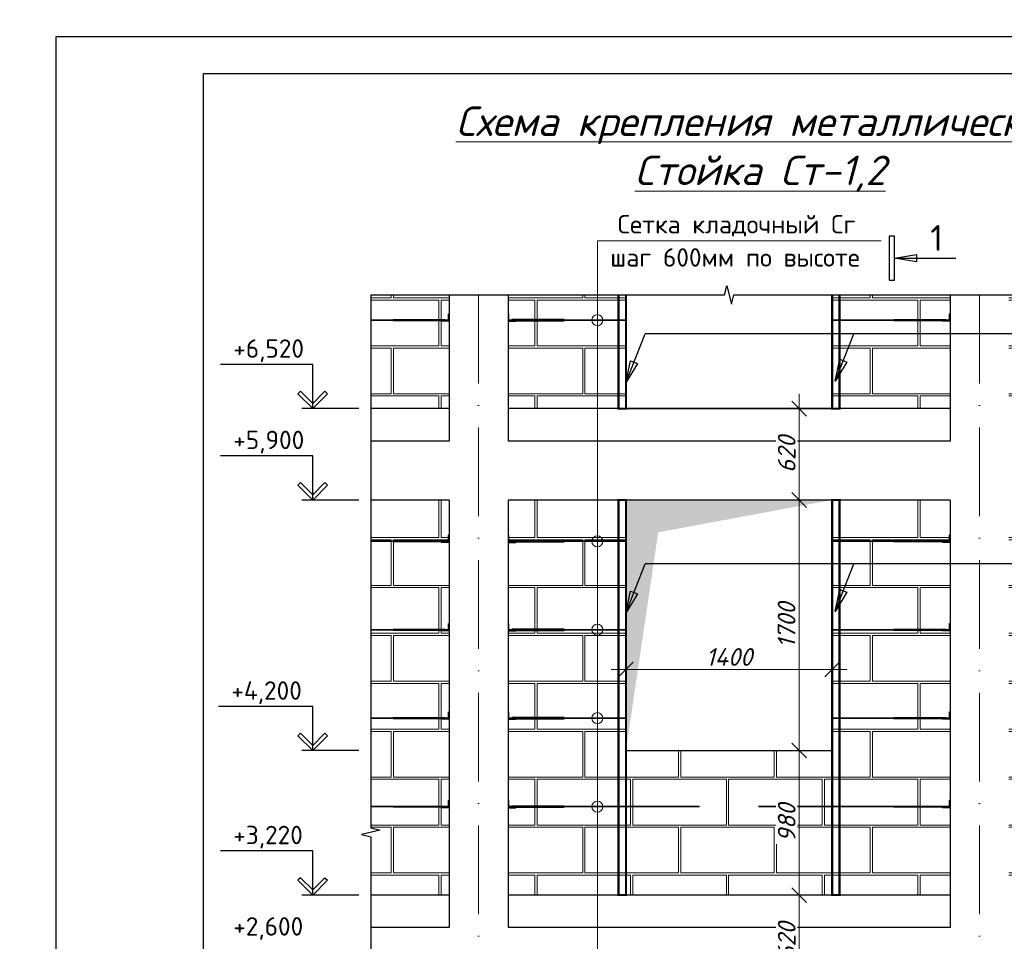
# Model space of a CAD drawing. Header units: millimetres. Extents: x 363306 to 7757304, y 1022887 to 1207196.
# Tile 330 of 656: x 1415210 to 1428576, y 1076402 to 1088906. Entities that reach past the tile are written whole.
import ezdxf

# ---------------------------------------------------------------- set-up
doc = ezdxf.new("R2010")
doc.units = ezdxf.units.MM
doc.linetypes.add('ACAD_ISO10W100', pattern=[18, 12, -3, 0, -3])
doc.layers.add('.', color=7, linetype='Continuous', lineweight=15)
doc.layers.add('Я-1', color=7, linetype='Continuous', lineweight=20)
for name, color, linetype in [('0 @ 100', 7, 'Continuous'), ('kcd_tx', 7, 'Continuous'), ('O3SAD', 1, 'Continuous')]:
    doc.layers.add(name, color=color, linetype=linetype)
doc.styles.add('Arial', font='arial.ttf')
doc.styles.add('iso', font='isocpeur.TTF')
doc.styles.add('ISOCPEUR', font='isocpeur.TTF')
doc.styles.get("Standard").update_dxf_attribs({"font": 'isocpeui.ttf'})
doc.styles.add('ГОСТ 2.304', font='isocpeui.ttf')
doc.dimstyles.new('Санжар', dxfattribs={"dimtxt": 240, "dimasz": 200, "dimexe": 200, "dimexo": 200, "dimgap": 50, "dimtad": 1, "dimdec": 0, "dimtxsty": 'Standard', "dimblk": 'OBLIQUE', "dimcen": 2.5, "dimdle": 200, "dimclrd": 152, "dimclre": 152, "dimclrt": 152, "dimadec": 0, "dimazin": 0, "dimtfac": 1, "dimtdec": 0, "dimtmove": 0, "dimatfit": 3, "dimldrblk": 'OBLIQUE', "dimfxl": 0, "dimlwd": 0, "dimlwe": 0, "dimarcsym": 0})

# ---------------------------------------------------------------- blocks, each defined once
blk = doc.blocks.new('_Oblique')
at = {"color": 0, "linetype": 'ByBlock', "lineweight": -2}
blk.add_line((-0.5, -0.5), (0.5, 0.5), dxfattribs=at)
blk = doc.blocks.new('*D1271')
at = {"layer": 'Defpoints', "color": 0, "lineweight": 25, "transparency": 16777216}
for p in [(1425792, 1077029), (1425792, 1077029), (1425792, 1075789)]:
    blk.add_point(p, dxfattribs=at)
at = {"layer": 'kcd_tx', "lineweight": 0, "transparency": 16777216}
for p, q in [((1425792, 1075589), (1425792, 1077229)), ((1425792, 1077029), (1425992, 1077029)), ((1425792, 1075789), (1425992, 1075789))]:
    blk.add_line(p, q, dxfattribs=at)
at = {"layer": 'kcd_tx', "lineweight": 0, "transparency": 16777216, "xscale": 200, "yscale": 200, "zscale": 200}
for p, rotation in [((1425792, 1077029), 90), ((1425792, 1075789), 270)]:
    blk.add_blockref('_Oblique', p, dxfattribs=dict(at, rotation=rotation))
at = {"layer": 'kcd_tx', "lineweight": 30, "transparency": 16777216, "insert": (1425622, 1076409), "char_height": 240, "attachment_point": 5, "rotation": 90, "bg_fill": 3, "box_fill_scale": 1.1, "bg_fill_color": 256, "bg_fill_true_color": 13158600, "bg_fill_transparency": 0}
blk.add_mtext('620', dxfattribs=at)
blk = doc.blocks.new('*D1272')
at = {"layer": 'Defpoints', "color": 0, "lineweight": 25, "transparency": 16777216}
for p in [(1425792, 1078989), (1425792, 1078989), (1425792, 1077029)]:
    blk.add_point(p, dxfattribs=at)
at = {"layer": 'kcd_tx', "lineweight": 0, "transparency": 16777216}
for p, q in [((1425792, 1076829), (1425792, 1079189)), ((1425792, 1078989), (1425992, 1078989)), ((1425792, 1077029), (1425992, 1077029))]:
    blk.add_line(p, q, dxfattribs=at)
at = {"layer": 'kcd_tx', "lineweight": 0, "transparency": 16777216, "xscale": 200, "yscale": 200, "zscale": 200}
for p, rotation in [((1425792, 1078989), 90), ((1425792, 1077029), 270)]:
    blk.add_blockref('_Oblique', p, dxfattribs=dict(at, rotation=rotation))
at = {"layer": 'kcd_tx', "lineweight": 30, "transparency": 16777216, "insert": (1425622, 1078009), "char_height": 240, "attachment_point": 5, "rotation": 90, "bg_fill": 3, "box_fill_scale": 1.1, "bg_fill_color": 256, "bg_fill_true_color": 13158600, "bg_fill_transparency": 0}
blk.add_mtext('980', dxfattribs=at)
blk = doc.blocks.new('*D1273')
at = {"layer": 'Defpoints', "color": 0, "lineweight": 25, "transparency": 16777216}
for p in [(1425792, 1082389), (1425792, 1082389), (1425792, 1078989)]:
    blk.add_point(p, dxfattribs=at)
at = {"layer": 'kcd_tx', "lineweight": 0, "transparency": 16777216}
for p, q in [((1425792, 1078789), (1425792, 1082589)), ((1425792, 1082389), (1425992, 1082389)), ((1425792, 1078989), (1425992, 1078989))]:
    blk.add_line(p, q, dxfattribs=at)
at = {"layer": 'kcd_tx', "lineweight": 0, "transparency": 16777216, "xscale": 200, "yscale": 200, "zscale": 200}
for p, rotation in [((1425792, 1082389), 90), ((1425792, 1078989), 270)]:
    blk.add_blockref('_Oblique', p, dxfattribs=dict(at, rotation=rotation))
at = {"layer": 'kcd_tx', "lineweight": 30, "transparency": 16777216, "insert": (1425620, 1080689), "char_height": 240, "attachment_point": 5, "rotation": 90, "bg_fill": 3, "box_fill_scale": 1.1, "bg_fill_color": 256, "bg_fill_true_color": 13158600, "bg_fill_transparency": 0}
blk.add_mtext('1700', dxfattribs=at)
blk = doc.blocks.new('*D1274')
at = {"layer": 'Defpoints', "color": 0, "lineweight": 25, "transparency": 16777216}
for p in [(1425792, 1083629), (1425792, 1083629), (1425792, 1082389)]:
    blk.add_point(p, dxfattribs=at)
at = {"layer": 'kcd_tx', "lineweight": 0, "transparency": 16777216}
for p, q in [((1425792, 1082189), (1425792, 1083829)), ((1425792, 1083629), (1425992, 1083629)), ((1425792, 1082389), (1425992, 1082389))]:
    blk.add_line(p, q, dxfattribs=at)
at = {"layer": 'kcd_tx', "lineweight": 0, "transparency": 16777216, "xscale": 200, "yscale": 200, "zscale": 200}
for p, rotation in [((1425792, 1083629), 90), ((1425792, 1082389), 270)]:
    blk.add_blockref('_Oblique', p, dxfattribs=dict(at, rotation=rotation))
at = {"layer": 'kcd_tx', "lineweight": 30, "transparency": 16777216, "insert": (1425622, 1083009), "char_height": 240, "attachment_point": 5, "rotation": 90, "bg_fill": 3, "box_fill_scale": 1.1, "bg_fill_color": 256, "bg_fill_true_color": 13158600, "bg_fill_transparency": 0}
blk.add_mtext('620', dxfattribs=at)
blk = doc.blocks.new('*D1170')
at = {"lineweight": 0, "ltscale": 10, "transparency": 16777216}
for p, q in [((1423440, 1080090), (1423440, 1080290)), ((1426240, 1080090), (1426240, 1080290)), ((1423240, 1080090), (1426440, 1080090))]:
    blk.add_line(p, q, dxfattribs=at)
at = {"layer": 'Defpoints', "color": 0, "lineweight": 25, "ltscale": 10, "transparency": 16777216}
for p in [(1423440, 1080088), (1426240, 1080090), (1426240, 1079990)]:
    blk.add_point(p, dxfattribs=at)
at = {"lineweight": 0, "ltscale": 10, "transparency": 16777216, "xscale": 200, "yscale": 200, "zscale": 200, "rotation": 180}
blk.add_blockref('_Oblique', (1423440, 1080090), dxfattribs=at)
at = {"lineweight": 0, "ltscale": 10, "transparency": 16777216, "xscale": 200, "yscale": 200, "zscale": 200}
blk.add_blockref('_Oblique', (1426240, 1080090), dxfattribs=at)
at = {"lineweight": 35, "ltscale": 10, "transparency": 16777216, "insert": (1424840, 1080260), "char_height": 240, "attachment_point": 5, "bg_fill": 3, "box_fill_scale": 1.1, "bg_fill_color": 256, "bg_fill_true_color": 13158600, "bg_fill_transparency": 0}
blk.add_mtext('1400', dxfattribs=at)
blk = doc.blocks.new('rtge')
at = {"lineweight": 9}
h = blk.add_hatch(color=256, dxfattribs=at)
edge = h.paths.add_edge_path()
edge.add_line((1079764, 1819361), (1079764, 1819369))
edge.add_arc((1079763, 1819360), 9.14, 84.345, 185.655)
edge.add_line((1079754, 1819359), (1079762, 1819359))
edge.add_line((1079762, 1819359), (1079764, 1819361))
at = {"color": 146, "lineweight": 30}
for p, q in [((1079716, 1819453), (1079714, 1819453)), ((1079714, 1819453), (1079714, 1819353)), ((1079720, 1819370), (1079720, 1819450)), ((1079714, 1819353), (1079814, 1819353)), ((1079810, 1819359), (1079731, 1819359)), ((1079814, 1819356), (1079814, 1819353))]:
    blk.add_line(p, q, dxfattribs=at)
at = {"lineweight": 9}
blk.add_lwpolyline([(1079764, 1819361), (1079764, 1819369, 0.473285), (1079754, 1819359), (1079762, 1819359), (1079764, 1819361)], format="xyb", dxfattribs=at)
at = {"color": 5, "lineweight": 30}
blk.add_lwpolyline([(1080472, 1819375), (1079764, 1819375), (1079764, 1819359), (1080472, 1819359)], close=True, dxfattribs=at)
at = {"color": 146, "lineweight": 30}
for centre, radius, start, end in [((1079716, 1819450), 3.6, 0, 90), ((1079731, 1819370), 11, 180, 270), ((1079810, 1819356), 3.6, 0, 90)]:
    blk.add_arc(centre, radius, start, end, dxfattribs=at)

msp = doc.modelspace()

# ---------------------------------------------------------------- hatches: boundary and pattern name
at = {"layer": '.', "lineweight": 0, "true_color": 0xcd6928, "transparency": 33554687}
h = msp.add_hatch(dxfattribs=at)
h.set_pattern_fill('AR-B816C', color=32, scale=3.2)
h.set_pattern_definition([(0, (-666988.7, -2441150.13), (650.24, 650.24), [1270, -30.48]), (0, (-667638.95, -2441119.65), (650.24, 650.24), [1270, -30.48]), (90, (-666988.7, -2441150.13), (-650.24, 650.24), [-680.72, 619.76]), (90, (-667019.2, -2441150.13), (-650.24, 650.24), [-680.72, 619.76])])
h.paths.add_polyline_path([(1427839.857, 1075789.436), (1426239.857, 1075789.436), (1426239.857, 1072389.436), (1423439.857, 1072389.436), (1423439.857, 1075789.436), (1421839.857, 1075789.436), (1421839.857, 1070589.436), (1427839.857, 1070589.436)])
h.paths.add_polyline_path([(1428639.857, 1070589.436), (1429702.453, 1070589.436), (1429702.453, 1075789.436), (1428639.857, 1075789.436)])
h.paths.add_polyline_path([(1428639.857, 1077029.436), (1429702.453, 1077029.436), (1429702.453, 1077818.303), (1429577.453, 1077849.553), (1429827.453, 1077912.053), (1429702.453, 1077943.303), (1429702.453, 1082389.436), (1428639.857, 1082389.436)])
h.paths.add_polyline_path([(1426239.857, 1078989.436), (1423439.857, 1078989.436), (1423439.857, 1082389.436), (1421839.857, 1082389.436), (1421839.857, 1077029.436), (1427839.857, 1077029.436), (1427839.857, 1082389.436), (1426239.857, 1082389.436)])
h.paths.add_polyline_path([(1421039.857, 1082389.436), (1419977.262, 1082389.436), (1419977.262, 1077943.303), (1420102.262, 1077912.053), (1419852.262, 1077849.553), (1419977.262, 1077818.303), (1419977.262, 1077029.436), (1421039.857, 1077029.436)])
h.paths.add_polyline_path([(1421039.857, 1075789.436), (1419977.262, 1075789.436), (1419977.262, 1070589.436), (1421039.857, 1070589.436)])
h.paths.add_polyline_path([(1421039.857, 1085172.169), (1419977.262, 1085172.169), (1419977.262, 1083629.436), (1421039.857, 1083629.436)])
h.paths.add_polyline_path([(1423439.857, 1085172.169), (1421839.857, 1085172.169), (1421839.857, 1083629.436), (1423439.857, 1083629.436)])
h.paths.add_polyline_path([(1426239.857, 1083629.436), (1427839.857, 1083629.436), (1427839.857, 1085172.169), (1426239.857, 1085172.169)])
h.paths.add_polyline_path([(1428639.857, 1083629.436), (1429702.453, 1083629.436), (1429702.453, 1085172.169), (1428639.857, 1085172.169)])

# ---------------------------------------------------------------- linework, layer by layer
at = {"linetype": 'Continuous', "lineweight": 25, "ltscale": 100}
for p, q in [((1427085.406, 1085970.016), (1427015.406, 1085970.016)), ((1427015.406, 1085970.016), (1427015.406, 1085370.016)), ((1427085.406, 1085370.016), (1427085.406, 1085970.016)), ((1427085.406, 1085670.016), (1427385.856, 1085720.294)), ((1427385.856, 1085619.738), (1427085.406, 1085670.016)), ((1427385.856, 1085720.294), (1427385.856, 1085619.738)), ((1427015.406, 1085370.016), (1427085.406, 1085370.016)), ((1419023.328, 1083864.791), (1418987.973, 1083829.436)), ((1419187.973, 1083700.147), (1419023.328, 1083864.791)), ((1419187.973, 1083700.147), (1419352.618, 1083864.791)), ((1419352.618, 1083864.791), (1419387.973, 1083829.436)), ((1418987.973, 1083829.436), (1419187.973, 1083629.436)), ((1419387.973, 1083829.436), (1419187.973, 1083629.436)), ((1419187.973, 1083629.436), (1419187.973, 1083700.147)), ((1419187.973, 1083629.436), (1419187.973, 1083700.147)), ((1419023.328, 1082624.791), (1418987.973, 1082589.436)), ((1418987.973, 1082589.436), (1419187.973, 1082389.436)), ((1419187.973, 1082460.147), (1419023.328, 1082624.791)), ((1419187.973, 1082460.147), (1419352.618, 1082624.791)), ((1419387.973, 1082589.436), (1419187.973, 1082389.436)), ((1419352.618, 1082624.791), (1419387.973, 1082589.436)), ((1419187.973, 1082389.436), (1419187.973, 1082460.147)), ((1419187.973, 1082389.436), (1419187.973, 1082460.147)), ((1419023.328, 1079224.791), (1418987.973, 1079189.436)), ((1418987.973, 1079189.436), (1419187.973, 1078989.436)), ((1419187.973, 1079060.147), (1419023.328, 1079224.791)), ((1419187.973, 1079060.147), (1419352.618, 1079224.791)), ((1419387.973, 1079189.436), (1419187.973, 1078989.436)), ((1419352.618, 1079224.791), (1419387.973, 1079189.436)), ((1419187.973, 1078989.436), (1419187.973, 1079060.147)), ((1419187.973, 1078989.436), (1419187.973, 1079060.147)), ((1419023.328, 1077264.791), (1418987.973, 1077229.436)), ((1418987.973, 1077229.436), (1419187.973, 1077029.436)), ((1419187.973, 1077100.147), (1419023.328, 1077264.791)), ((1419187.973, 1077100.147), (1419352.618, 1077264.791)), ((1419387.973, 1077229.436), (1419187.973, 1077029.436)), ((1419352.618, 1077264.791), (1419387.973, 1077229.436)), ((1419187.973, 1077029.436), (1419187.973, 1077100.147)), ((1419187.973, 1077029.436), (1419187.973, 1077100.147))]:
    msp.add_line(p, q, dxfattribs=at)
at = {"color": 18, "lineweight": 30, "true_color": 0x000000}
for p, q in [((1421039.857, 1085172.169), (1421039.857, 1083189.436)), ((1421839.857, 1085172.169), (1421839.857, 1083189.436)), ((1427839.857, 1085172.169), (1427839.857, 1083189.436)), ((1421039.857, 1083629.436), (1419977.262, 1083629.436)), ((1427839.857, 1083629.436), (1421839.857, 1083629.436)), ((1421039.857, 1083189.436), (1419977.262, 1083189.436)), ((1427839.857, 1083189.436), (1421839.857, 1083189.436)), ((1421039.857, 1082389.436), (1419977.262, 1082389.436)), ((1421039.857, 1082389.436), (1421039.857, 1076589.436)), ((1427839.857, 1082389.436), (1421839.857, 1082389.436)), ((1421839.857, 1082389.436), (1421839.857, 1076589.436)), ((1427839.857, 1082389.436), (1427839.857, 1076589.436)), ((1421039.857, 1077029.436), (1419977.262, 1077029.436)), ((1427839.857, 1077029.436), (1421839.857, 1077029.436)), ((1421039.857, 1076589.436), (1419977.262, 1076589.436)), ((1427839.857, 1076589.436), (1421839.857, 1076589.436))]:
    msp.add_line(p, q, dxfattribs=at)
at = {"color": 1, "linetype": 'ACAD_ISO10W100', "lineweight": 9, "ltscale": 100}
for p, q in [((1421439.857, 1085172.169), (1421439.857, 1069598.524)), ((1428239.857, 1085172.169), (1428239.857, 1069598.524))]:
    msp.add_line(p, q, dxfattribs=at)
at = {"color": 96, "lineweight": 35, "ltscale": 10}
for p, q in [((1419977.262, 1084829.436), (1421039.857, 1084829.436)), ((1423439.857, 1084829.436), (1421839.857, 1084829.436)), ((1426239.857, 1084829.436), (1427839.857, 1084829.436)), ((1419977.262, 1081829.436), (1421039.857, 1081829.436)), ((1423439.857, 1081829.436), (1421839.857, 1081829.436)), ((1426239.857, 1081829.436), (1427839.857, 1081829.436)), ((1419977.262, 1080629.436), (1421039.857, 1080629.436)), ((1423439.857, 1080629.436), (1421839.857, 1080629.436)), ((1426239.857, 1080629.436), (1427839.857, 1080629.436)), ((1419977.262, 1079429.436), (1421039.857, 1079429.436)), ((1423439.857, 1079429.436), (1421839.857, 1079429.436)), ((1426239.857, 1079429.436), (1427839.857, 1079429.436)), ((1419977.262, 1078229.436), (1421039.857, 1078229.436)), ((1424439.857, 1078229.436), (1421839.857, 1078229.436)), ((1425239.857, 1078229.436), (1427839.857, 1078229.436))]:
    msp.add_line(p, q, dxfattribs=at)
at = {"color": 219, "lineweight": 25, "ltscale": 100, "true_color": 0x642165}
for p, q in [((1423439.857, 1083977.854), (1423502.543, 1084275.963)), ((1423502.543, 1084275.963), (1423596.182, 1084239.313)), ((1426279.889, 1084000.189), (1426342.574, 1084298.298)), ((1426436.213, 1084261.648), (1426279.889, 1084000.189)), ((1426342.574, 1084298.298), (1426436.213, 1084261.648)), ((1423596.182, 1084239.313), (1423439.857, 1083977.854)), ((1423439.857, 1080855.244), (1423502.543, 1081153.353)), ((1423596.182, 1081116.703), (1423439.857, 1080855.244)), ((1423502.543, 1081153.353), (1423596.182, 1081116.703)), ((1426279.889, 1080877.579), (1426342.574, 1081175.688)), ((1426436.213, 1081139.038), (1426279.889, 1080877.579)), ((1426342.574, 1081175.688), (1426436.213, 1081139.038))]:
    msp.add_line(p, q, dxfattribs=at)
at = {"color": 1, "lineweight": 0, "ltscale": 100}
for points in [[(1423052.467, 1084829.436), (1423052.467, 1085905.607)], [(1423052.467, 1081829.436), (1423052.467, 1085905.607)], [(1423052.467, 1080629.436), (1423052.467, 1085905.607)], [(1423052.467, 1079429.436), (1423052.467, 1085905.607)], [(1423052.467, 1078229.436), (1423052.467, 1085905.607)], [(1423052.467, 1075389.436), (1423052.467, 1085905.607)], [(1423052.467, 1074189.436), (1423052.467, 1085905.607)], [(1423052.467, 1072989.436), (1423052.467, 1085905.607)], [(1423052.467, 1071789.436), (1423052.467, 1085905.607)], [(1423052.467, 1085905.607), (1426904.55, 1085905.607)], [(1423052.467, 1085905.607), (1423052.467, 1071789.436)]]:
    msp.add_lwpolyline(points, dxfattribs=at)
at = {"linetype": 'Continuous', "lineweight": 25, "ltscale": 100}
for points in [[(1427085.406, 1085670.016), (1427918.739, 1085670.016)], [(1419187.973, 1084229.436), (1417934.147, 1084229.436)], [(1419187.973, 1083629.436), (1419187.973, 1084229.436)], [(1419812.894, 1083629.436), (1419037.973, 1083629.436)], [(1419187.973, 1082989.436), (1417934.147, 1082989.436)], [(1419187.973, 1082389.436), (1419187.973, 1082989.436)], [(1419812.894, 1082389.436), (1419037.973, 1082389.436)], [(1419187.973, 1079589.436), (1417908.39, 1079589.436)], [(1419187.973, 1078989.436), (1419187.973, 1079589.436)], [(1419812.894, 1078989.436), (1419037.973, 1078989.436)], [(1419187.973, 1077629.436), (1417934.147, 1077629.436)], [(1419187.973, 1077029.436), (1419187.973, 1077629.436)], [(1419812.894, 1077029.436), (1419037.973, 1077029.436)]]:
    msp.add_lwpolyline(points, dxfattribs=at)
at = {"linetype": 'Continuous', "ltscale": 25}
for points in [[(1424777.357, 1085172.169), (1424808.607, 1085297.169)], [(1424808.607, 1085297.169), (1424871.107, 1085047.169)], [(1419977.262, 1085172.169), (1419977.262, 1077943.303)], [(1419977.262, 1085172.169), (1424777.357, 1085172.169)], [(1424871.107, 1085047.169), (1424902.357, 1085172.169)], [(1424902.357, 1085172.169), (1429702.453, 1085172.169)], [(1420102.262, 1077912.053), (1419852.262, 1077849.553)], [(1419852.262, 1077849.553), (1419977.262, 1077818.303)], [(1419977.262, 1077943.303), (1420102.262, 1077912.053)], [(1419977.262, 1077818.303), (1419977.262, 1070360.794)]]:
    msp.add_lwpolyline(points, dxfattribs=at)
at = {"color": 4, "lineweight": 0, "const_width": 30}
for points in [[(1423439.857, 1085172.169), (1423439.857, 1083629.436), (1423339.857, 1083629.436), (1423339.857, 1085172.169)], [(1426239.857, 1085172.169), (1426239.857, 1083629.436), (1426339.857, 1083629.436), (1426339.857, 1085172.169)]]:
    msp.add_lwpolyline(points, dxfattribs=at)
at = {"color": 18, "lineweight": 30, "true_color": 0x000000}
msp.add_lwpolyline([(1423439.857, 1085172.169), (1423439.857, 1083629.436), (1426239.857, 1083629.436), (1426239.857, 1085172.169)], dxfattribs=at)
at = {"color": 219, "lineweight": 25, "ltscale": 100, "true_color": 0x642165}
for points in [[(1423439.857, 1083977.854), (1423700.699, 1084644.301)], [(1430600.885, 1084644.301), (1423700.699, 1084644.301)], [(1426279.889, 1084000.189), (1426531.988, 1084644.301)], [(1423439.857, 1080855.244), (1423700.699, 1081521.691)], [(1426279.889, 1080877.579), (1426531.988, 1081521.691)]]:
    msp.add_lwpolyline(points, dxfattribs=at)
at = {"color": 4, "lineweight": 0, "const_width": 30}
for points in [[(1423339.857, 1082389.436), (1423439.857, 1082389.436), (1423439.857, 1077029.436), (1423339.857, 1077029.436)], [(1426339.857, 1082389.436), (1426239.857, 1082389.436), (1426239.857, 1077029.436), (1426339.857, 1077029.436)]]:
    msp.add_lwpolyline(points, close=True, dxfattribs=at)
at = {"color": 18, "lineweight": 30, "true_color": 0x000000}
msp.add_lwpolyline([(1423439.857, 1078989.436), (1426239.857, 1078989.436), (1426239.857, 1082389.436), (1423439.857, 1082389.436)], close=True, dxfattribs=at)
at = {"color": 1, "lineweight": 0, "ltscale": 100}
for centre in [(1423052.467, 1084829.436), (1423052.467, 1084829.436), (1423052.467, 1081829.436), (1423052.467, 1081829.436), (1423052.467, 1080629.436), (1423052.467, 1080629.436), (1423052.467, 1079429.436), (1423052.467, 1079429.436), (1423052.467, 1078229.436), (1423052.467, 1078229.436)]:
    msp.add_circle(centre, 75, dxfattribs=at)
at = {"color": 18, "lineweight": 30, "true_color": 0x000000}
msp.add_solid([(1423439.857, 1078989.436), (1423439.857, 1082389.436), (1423878.264, 1081951.03), (1426239.857, 1082389.436)], dxfattribs=at)

# ---------------------------------------------------------------- block references
at = {"color": 18, "lineweight": 30, "true_color": 0x000000, "xscale": -1}
for p in [(2500750.619, -734537.944), (2507550.619, -734537.944), (2500750.619, -737537.944), (2507550.619, -737537.944), (2500750.619, -738737.944), (2507550.619, -738737.944), (2500750.619, -739937.944), (2507550.619, -739937.944), (2500750.619, -741137.944), (2507550.619, -741137.944)]:
    msp.add_blockref('rtge', p, dxfattribs=at)
at = {"color": 18, "lineweight": 30, "true_color": 0x000000}
for p in [(342129.096, -734537.944), (342129.096, -737537.944), (342129.096, -738737.944), (342129.096, -739937.944), (342129.096, -741137.944)]:
    msp.add_blockref('rtge', p, dxfattribs=at)

# ---------------------------------------------------------------- texts
at = {"color": 116, "lineweight": 0, "true_color": 0x136734, "insert": (883892.483, 1087785.858), "char_height": 500, "width": 18765.00851, "attachment_point": 1, "style": 'Arial'}
msp.add_mtext('\\pi1602.2;{\\fISOCPEUR|b0|i1|c204|p34;\\L\\C256;\\c0;План ленточного фундамента для перегородки }', dxfattribs=at)
at = {"lineweight": 9, "char_height": 400, "attachment_point": 1, "style": 'iso'}
for s, insert, width in [('\\pi1764.372;Примерных вид для\\P\\pi488.236;стена монтажа (Газоблок)', (1134531.899, 1087474.922, 0), 9717.00309), ('\\pi1764.372;Примерных вид для\\P\\pi488.236;стена монтажа (Газоблок)', (1179462.79, 1087508.085, 0), 9717.00309), ('\\pi1764.372;Примерных вид для\\P\\pi488.236;стена монтажа (Газоблок)', (1224462.79, 1087508.085, 0), 9717.00309), ('\\pi1764.372;Примерных вид для\\P\\pi488.236;стена монтажа (Газоблок)', (1269531.899, 1087474.922, 0), 9717.00309), ('\\pi1171.712;Крепежный \\P\\pi762.472;элемент КЭ-1', (1382779.98, 1087540.128), 5098.88054), ('\\pi457.168;{\\LГоризонтальная} \\P\\pi1088.684;сетка ГС-1', (1375298.56, 1087421.862), 5098.88054), ('\\pi1764.372;{\\fISOCPEUR|b0|i1|c204|p34;Примерных вид для\\P\\pi488.236;стена монтажа (Газоблок)}', (954613.151, 1083015.009), 9717.00309), ('\\pi1764.372;{\\fISOCPEUR|b0|i1|c204|p34;Примерных вид для\\P\\pi488.236;стена монтажа (Газоблок)}', (999613.151, 1083015.009), 9717.00309), ('\\pi1764.372;{\\fISOCPEUR|b0|i1|c204|p34;Примерных вид для\\P\\pi488.236;стена монтажа (Газоблок)}', (1044613.151, 1083015.009), 9717.00309)]:
    msp.add_mtext(s, dxfattribs=dict(at, insert=insert, width=width))
at = {"lineweight": 0, "ltscale": 100, "char_height": 250, "attachment_point": 1}
for s, insert, width in [('\\fISOCPEUR|b0|i0|c0|p34;\\W1.0000000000;\\T1.0000000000;\\o\\lСетка кладочный Сг', (1423328.603, 1086255.607), 3325), ('\\fISOCPEUR|b0|i0|c0|p34;\\W1.0000000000;\\T1.0000000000;\\o\\lшаг 600мм по высоте', (1423227.467, 1085805.607), 3525)]:
    msp.add_mtext(s, dxfattribs=dict(at, insert=insert, width=width))
at = {"linetype": 'Continuous', "lineweight": 25, "ltscale": 100, "attachment_point": 1}
for s, insert, char_height, width in [('\\fISOCPEUR|b0|i0|c0|p34;\\W1.0000000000;\\T1.0000000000;\\o\\l1', (1427570.406, 1086120.016), 350, 315), ('\\fISOCPEUR|b0|i0|c0|p34;\\W1.0000000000;\\T1.0000000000;\\o\\l+6,520', (1418109.147, 1084569.436), 250, 1062.5), ('\\fISOCPEUR|b0|i0|c0|p34;\\W1.0000000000;\\T1.0000000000;\\o\\l+5,900', (1418109.147, 1083329.436), 250, 1062.5), ('\\fISOCPEUR|b0|i0|c0|p34;\\W1.0000000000;\\T1.0000000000;\\o\\l+4,200', (1418083.39, 1079929.436), 250, 1087.5), ('\\fISOCPEUR|b0|i0|c0|p34;\\W1.0000000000;\\T1.0000000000;\\o\\l+3,220', (1418109.147, 1077969.436), 250, 1062.5), ('\\fISOCPEUR|b0|i0|c0|p34;\\W1.0000000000;\\T1.0000000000;\\o\\l+2,600', (1418109.147, 1076729.436), 250, 1062.5)]:
    msp.add_mtext(s, dxfattribs=dict(at, insert=insert, char_height=char_height, width=width))
at = {"layer": '0 @ 100', "color": 7, "insert": (761996.908, 1075986.433), "char_height": 318.940213, "width": 19697.5359, "attachment_point": 4, "style": 'ГОСТ 2.304'}
msp.add_mtext('\\pi5457.36288;{\\fISOCPEUR|b1|i1|c204|p34;Характеристика участка строительства:\\P\\pi0;\\P}Расчетная зимняя температура воздух 15 °С.\\PСкоростной напор ветра   - 38кг/м2.\\PВес снегового покрова    - 50кг/м2.\\PКлассификация зданий по функциональной пожарной опасности - Ф 4.1 \\PКоэффициент надежности по назначению - 0.95\\P\\P^IПроектом разработано подъёмник для мало мобильных граждан населения грузоподъемностью 250 кг. скоростью 0,25 см/с. Двери шахт подъёмника противопожарные с пределом огнестойкости El 30. Подъёмники оборудованы кабинами габаритами 1500х1500 мм, ширина дверей кабины обеспечивает проезд инвалидной коляски. Для экстренных случаев подъёмник оснащен дополнительным аккумулятором и механическим спуском для безопасного спуска пассажира в нулевую отметку. Так же в дверях подъёмника установлены замки датчики которые открываются с ключевыми картами, чтобы открыть двери подъёмника.\\P^IС внешней и внутренней стороны наружных стен предусмотрено обшивка из аквапанелей толщиной 12,5мм с утеплением из минераловатной ваты на кварцевой основе, А =0,040 Вт/мС, толщиной 100мм. (по теплотехническому расчету). Наружная отделка из органическое стекло.\\P^IПодрядчик обязан предоставить заказчику сертификаты соответствия и пожарной безопасности на фасадную систему и все применяемые в данной системе материалы и изделия.\\PКонструкции, изделия и материалы применены по действующим стандартам, ТУ, сертификатам. На путях эвакуации используются отделочные материалы, соответствующие требованиям п. 5.25 ШНК 2.01.02-04.\\PОтделка стен с внутренней стороны окраска водоэмульсионными красками светлых тонов. Во внутренней и наружной отделке использованы современные отделочные материалы используемые на территории Республики Узбекистан.\\P^IКрыша - скатная из металлических профилированных листов с полимерными покрытиями с обеих сторон толщ.0,55мм по металлическим конструкциям.\\P^IПо периметру наружных стен устраивается бетонная отмостка. Бетон кл.В 7,5 шириной 1000 мм, толщиной 50 мм по гравийному основанию толщиной 100 мм -150 мм.\\P^IВсе строительно-монтажные работы вести согласно указаний соответствующих строительных норм и проекта производства работ (П.П.Р.) на основании ШНК 3.01.01 - 03 и КМК 3.01.02 - 00.', dxfattribs=at)
at = {"layer": 'Я-1', "color": 0, "lineweight": 0, "ltscale": 500, "insert": (1425261.224, 1087728.694), "char_height": 400, "width": 10169.26616, "attachment_point": 2, "style": 'ISOCPEUR'}
msp.add_mtext('{\\fISOCPEUR|b0|i1|c204|p34;\\LСхема крепления металлических Стойка Ст-1,2}', dxfattribs=at)

# ---------------------------------------------------------------- next in the draw order: dimensions: what is measured, and where the dimension line sits
at = {"layer": 'kcd_tx', "color": 18, "lineweight": 30, "true_color": 0x000000}
dim = msp.add_linear_dim(base=(1425791.819, 1077029.436), p1=(1425791.819, 1075789.436), p2=(1425791.819, 1077029.436), angle=90, dimstyle='Санжар', override={"dimlfac": 0.5, "dimclrd": 256, "dimclre": 256, "dimclrt": 256, "dimfxl": 0.18, "dimfxlon": 1, "dimtfill": 1, "dimarcsym": 2}, dxfattribs=at)
dim.commit()
dim.dimension.update_dxf_attribs({"geometry": '*D1271', "text_midpoint": (1425621.819, 1076409.436)})

# ---------------------------------------------------------------- next in the draw order: dimensions: what is measured, and where the dimension line sits
dim = msp.add_linear_dim(base=(1425791.819, 1078989.436), p1=(1425791.819, 1077029.436), p2=(1425791.819, 1078989.436), angle=90, dimstyle='Санжар', override={"dimlfac": 0.5, "dimclrd": 256, "dimclre": 256, "dimclrt": 256, "dimfxl": 0.18, "dimfxlon": 1, "dimtfill": 1, "dimarcsym": 2}, dxfattribs=at)
dim.commit()
dim.dimension.update_dxf_attribs({"geometry": '*D1272', "text_midpoint": (1425621.819, 1078009.436)})

# ---------------------------------------------------------------- next in the draw order: dimensions: what is measured, and where the dimension line sits
dim = msp.add_linear_dim(base=(1425791.819, 1082389.436), p1=(1425791.819, 1078989.436), p2=(1425791.819, 1082389.436), angle=90, dimstyle='Санжар', override={"dimlfac": 0.5, "dimclrd": 256, "dimclre": 256, "dimclrt": 256, "dimfxl": 0.18, "dimfxlon": 1, "dimtfill": 1, "dimarcsym": 2}, dxfattribs=at)
dim.commit()
dim.dimension.update_dxf_attribs({"geometry": '*D1273', "text_midpoint": (1425620.273, 1080689.436)})

# ---------------------------------------------------------------- next in the draw order: linework, layer by layer
at = {"color": 219, "lineweight": 25, "ltscale": 100, "true_color": 0x642165}
msp.add_lwpolyline([(1430358.417, 1081521.691), (1423700.699, 1081521.691)], dxfattribs=at)

# ---------------------------------------------------------------- next in the draw order: dimensions: what is measured, and where the dimension line sits
at = {"color": 96, "lineweight": 35, "ltscale": 10}
dim = msp.add_linear_dim(base=(1426239.857, 1080090.366), p1=(1423439.857, 1080087.905), p2=(1426239.857, 1079990.026), dimstyle='Санжар', override={"dimlfac": 0.5, "dimclrd": 256, "dimclre": 256, "dimclrt": 256, "dimfxl": 0.18, "dimfxlon": 1, "dimtfill": 1, "dimarcsym": 2}, dxfattribs=at)
dim.commit()
dim.dimension.update_dxf_attribs({"geometry": '*D1170', "text_midpoint": (1424839.857, 1080260.366)})
at = {"layer": 'kcd_tx', "color": 18, "lineweight": 30, "true_color": 0x000000}
dim = msp.add_linear_dim(base=(1425791.819, 1083629.436), p1=(1425791.819, 1082389.436), p2=(1425791.819, 1083629.436), angle=90, dimstyle='Санжар', override={"dimlfac": 0.5, "dimclrd": 256, "dimclre": 256, "dimclrt": 256, "dimfxl": 0.18, "dimfxlon": 1, "dimtfill": 1, "dimarcsym": 2}, dxfattribs=at)
dim.commit()
dim.dimension.update_dxf_attribs({"geometry": '*D1274', "text_midpoint": (1425621.819, 1083009.436)})

# ---------------------------------------------------------------- next in the draw order: linework, layer by layer
at = {"lineweight": 30}
msp.add_lwpolyline([(1417706.348, 1088178.072), (1457206.348, 1088178.072), (1457206.348, 1059478.072), (1417706.348, 1059478.072)], close=True, dxfattribs=at)
at = {"layer": 'O3SAD', "color": 1}
msp.add_lwpolyline([(1415706.348, 1088678.072), (1457706.348, 1088678.072), (1457706.348, 1058978.072), (1415706.348, 1058978.072)], close=True, dxfattribs=at)

# ---------------------------------------------------------------- next in the draw order: texts
at = {"lineweight": 9, "width": 5098.88054, "attachment_point": 1, "style": 'iso'}
for s, insert, char_height in [('\\pi35.34936;Крепежный элемент КЭ-2 \\P\\pi1192.62209;(шаг 1500 мм)', (1387921.372, 1081851.487), 300), ('\\pi457.168;{\\LГоризонтальная} \\P\\pi1121.108;сетка ГС-2', (1374921.9, 1081456.843), 400)]:
    msp.add_mtext(s, dxfattribs=dict(at, insert=insert, char_height=char_height))

doc.saveas('drawing.dxf')
